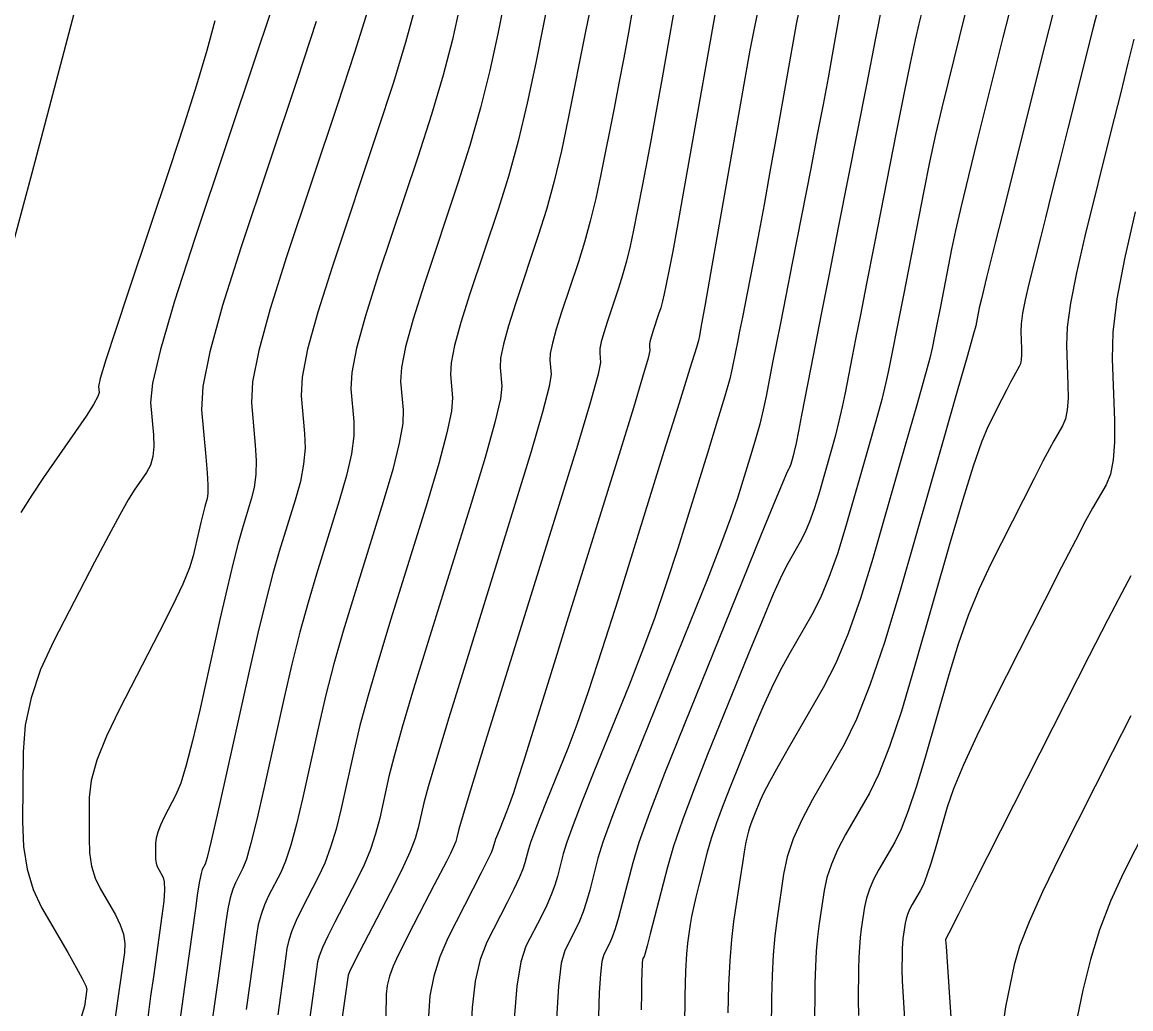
# Model space of a CAD drawing. Extents: x 2082232 to 2083549, y 592624 to 593832.
# Drawn here: x 2082984 to 2083010.47, y 593513.83 to 593537.38 of the extents above; entities that cross this region are included whole.
import ezdxf

# ---------------------------------------------------------------- set-up
doc = ezdxf.new("R2010")
doc.units = 0
doc.layers.add('DT_X_Contour_Major', color=7, linetype='Continuous')
doc.layers.add('DT_X_Contour_Minor', color=7, linetype='Continuous')

msp = doc.modelspace()

# ---------------------------------------------------------------- linework, layer by layer
at = {"layer": 'DT_X_Contour_Major'}
for points in [[(2082999.701, 593538.466), (2082999.275, 593536.059), (2082999.126, 593535.221), (2082998.997, 593534.509), (2082998.888, 593533.925), (2082998.8, 593533.468), (2082998.591, 593532.42), (2082998.51, 593532.038), (2082998.424, 593531.681), (2082998.333, 593531.347), (2082998.236, 593531.037), (2082997.97, 593530.243), (2082997.884, 593529.972), (2082997.824, 593529.754), (2082997.792, 593529.591), (2082997.786, 593529.481), (2082997.806, 593529.261), (2082997.75, 593528.985), (2082997.566, 593528.325), (2082997.253, 593527.28), (2082996.812, 593525.849), (2082995.466, 593521.522), (2082995.022, 593520.092), (2082994.701, 593519.049), (2082994.501, 593518.393), (2082994.423, 593518.123), (2082994.377, 593517.919), (2082994.349, 593517.826), (2082994.297, 593517.7), (2082994.223, 593517.541), (2082994.126, 593517.348), (2082993.836, 593516.791), (2082993.723, 593516.575), (2082993.603, 593516.343), (2082993.476, 593516.096), (2082993.342, 593515.834), (2082992.974, 593515.114), (2082992.853, 593514.853), (2082992.765, 593514.61), (2082992.711, 593514.385), (2082992.691, 593514.179), (2082992.682, 593513.651)], [(2083009.774, 593538.06), (2083009.558, 593537.222), (2083008.962, 593534.847), (2083008.754, 593534.016), (2083008.576, 593533.304), (2083008.428, 593532.712), (2083008.31, 593532.239), (2083008.036, 593531.136), (2083007.947, 593530.755), (2083007.885, 593530.439), (2083007.85, 593530.187), (2083007.843, 593530), (2083007.859, 593529.588), (2083007.86, 593529.446), (2083007.851, 593529.327), (2083007.832, 593529.232), (2083007.803, 593529.161), (2083007.712, 593529.004), (2083007.667, 593528.921), (2083007.598, 593528.791), (2083007.507, 593528.612), (2083007.392, 593528.386), (2083007.056, 593527.721), (2083006.905, 593527.361), (2083006.705, 593526.783), (2083006.456, 593525.986), (2083006.158, 593524.97), (2083005.298, 593521.969), (2083004.989, 593520.938), (2083004.708, 593520.096), (2083004.454, 593519.443), (2083004.227, 593518.978), (2083003.659, 593517.992), (2083003.468, 593517.631), (2083003.318, 593517.288), (2083003.21, 593516.964), (2083003.145, 593516.658), (2083003.026, 593515.866), (2083002.986, 593515.554), (2083002.957, 593515.212), (2083002.937, 593514.84), (2083002.927, 593514.437), (2083002.914, 593513.323)], [(2082994.44, 593537.738), (2082994.269, 593536.969), (2082994.046, 593536.117), (2082993.771, 593535.182), (2082993.443, 593534.164), (2082992.499, 593531.341), (2082992.192, 593530.377), (2082991.981, 593529.605), (2082991.866, 593529.025), (2082991.845, 593528.635), (2082991.918, 593527.851), (2082991.916, 593527.512), (2082991.857, 593527.083), (2082991.74, 593526.563), (2082991.565, 593525.954), (2082991.023, 593524.21), (2082990.822, 593523.535), (2082990.627, 593522.819), (2082990.436, 593522.062), (2082990.252, 593521.264), (2082989.766, 593519.081), (2082989.598, 593518.348), (2082989.459, 593517.788), (2082989.349, 593517.401), (2082989.267, 593517.186), (2082989.089, 593516.843), (2082989.024, 593516.688), (2082988.965, 593516.481), (2082988.91, 593516.221), (2082988.86, 593515.908), (2082988.673, 593514.567), (2082988.47, 593513.115)], [(2083004.528, 593537.805), (2083004.371, 593537.002), (2083004.153, 593535.892), (2083003.492, 593532.524), (2083003.264, 593531.365), (2083003.078, 593530.415), (2083002.933, 593529.674), (2083002.829, 593529.142), (2083002.607, 593528.001), (2083002.532, 593527.62), (2083002.474, 593527.332), (2083002.433, 593527.137), (2083002.408, 593527.035), (2083002.366, 593526.889), (2083002.35, 593526.837), (2083002.334, 593526.792), (2083002.318, 593526.754), (2083002.302, 593526.722), (2083002.259, 593526.647), (2083002.18, 593526.462), (2083001.975, 593525.964), (2083001.644, 593525.153), (2083001.188, 593524.029), (2082999.803, 593520.614), (2082999.336, 593519.447), (2082998.976, 593518.509), (2082998.723, 593517.8), (2082998.575, 593517.32), (2082998.323, 593516.344), (2082998.234, 593516.01), (2082998.155, 593515.743), (2082998.086, 593515.541), (2082998.028, 593515.404), (2082997.887, 593515.128), (2082997.839, 593514.958), (2082997.802, 593514.656), (2082997.775, 593514.222), (2082997.759, 593513.656)], [(2082988.6, 593537.419), (2082988.402, 593536.705), (2082988.156, 593535.882), (2082987.861, 593534.95), (2082987.519, 593533.91), (2082986.543, 593530.989), (2082986.223, 593530.024), (2082985.996, 593529.32), (2082985.862, 593528.875), (2082985.821, 593528.691), (2082985.834, 593528.547), (2082985.803, 593528.447), (2082985.698, 593528.259), (2082985.521, 593527.98), (2082985.271, 593527.612), (2082984.507, 593526.511), (2082984.229, 593526.096), (2082983.966, 593525.677)], [(2083011.156, 593518.776), (2083010.289, 593517.06), (2083009.985, 593516.403), (2083009.723, 593515.721), (2083009.503, 593515.012), (2083009.326, 593514.276), (2083008.907, 593512.281)]]:
    msp.add_lwpolyline(points, dxfattribs=at)
at = {"layer": 'DT_X_Contour_Minor'}
for points in [[(2082995.823, 593539.451), (2082995.357, 593537.109), (2082995.166, 593536.227), (2082994.943, 593535.338), (2082994.688, 593534.442), (2082994.401, 593533.539), (2082993.593, 593531.121), (2082993.331, 593530.296), (2082993.15, 593529.635), (2082993.051, 593529.138), (2082993.033, 593528.804), (2082993.096, 593528.133), (2082993.083, 593527.806), (2082992.999, 593527.331), (2082992.843, 593526.707), (2082992.615, 593525.933), (2082991.912, 593523.672), (2082991.662, 593522.847), (2082991.441, 593522.065), (2082991.249, 593521.328), (2082991.086, 593520.636), (2082990.688, 593518.848), (2082990.544, 593518.236), (2082990.41, 593517.738), (2082990.285, 593517.356), (2082990.171, 593517.089), (2082989.88, 593516.53), (2082989.78, 593516.314), (2082989.699, 593516.086), (2082989.635, 593515.844), (2082989.589, 593515.589), (2082989.492, 593514.893), (2082989.341, 593513.813)], [(2082996.788, 593539.067), (2082996.26, 593536.413), (2082996.056, 593535.448), (2082995.837, 593534.543), (2082995.605, 593533.698), (2082995.36, 593532.914), (2082994.687, 593530.902), (2082994.469, 593530.215), (2082994.318, 593529.665), (2082994.236, 593529.251), (2082994.221, 593528.973), (2082994.273, 593528.415), (2082994.25, 593528.101), (2082994.14, 593527.58), (2082993.945, 593526.85), (2082993.664, 593525.912), (2082992.8, 593523.135), (2082992.502, 593522.158), (2082992.256, 593521.311), (2082992.062, 593520.594), (2082991.92, 593520.008), (2082991.61, 593518.616), (2082991.49, 593518.123), (2082991.36, 593517.688), (2082991.222, 593517.311), (2082991.075, 593516.992), (2082990.672, 593516.217), (2082990.537, 593515.94), (2082990.433, 593515.69), (2082990.36, 593515.467), (2082990.319, 593515.271), (2082990.251, 593514.784), (2082990.098, 593513.688)], [(2083002.659, 593538.234), (2083002.476, 593537.339), (2083002.013, 593534.723), (2083001.851, 593533.81), (2083001.711, 593533.034), (2083001.593, 593532.396), (2083001.496, 593531.895), (2083001.192, 593530.342), (2083001.127, 593530.011), (2083001.075, 593529.748), (2083001.037, 593529.553), (2083000.953, 593529.122), (2083000.892, 593528.874), (2083000.773, 593528.454), (2083000.595, 593527.86), (2083000.358, 593527.093), (2082999.649, 593524.817), (2082999.377, 593523.974), (2082999.092, 593523.15), (2082998.796, 593522.345), (2082998.488, 593521.559), (2082997.649, 593519.491), (2082997.367, 593518.787), (2082997.151, 593518.226), (2082997, 593517.808), (2082996.915, 593517.534), (2082996.775, 593516.993), (2082996.712, 593516.781), (2082996.628, 593516.553), (2082996.522, 593516.308), (2082996.394, 593516.046), (2082996.025, 593515.324), (2082995.901, 593514.951), (2082995.808, 593514.373), (2082995.744, 593513.591)], [(2082990.099, 593538.141), (2082989.608, 593536.666), (2082988.122, 593532.219), (2082987.637, 593530.724), (2082987.299, 593529.573), (2082987.107, 593528.766), (2082987.06, 593528.304), (2082987.132, 593527.532), (2082987.142, 593527.258), (2082987.117, 593527.018), (2082987.059, 593526.81), (2082986.966, 593526.635), (2082986.672, 593526.212), (2082986.53, 593525.985), (2082986.325, 593525.623), (2082986.057, 593525.125), (2082985.725, 593524.491), (2082984.756, 593522.62), (2082984.437, 593521.928), (2082984.208, 593521.255), (2082984.068, 593520.602), (2082984.019, 593519.968), (2082984.005, 593518.302), (2082984.03, 593517.706), (2082984.114, 593517.164), (2082984.258, 593516.678), (2082984.461, 593516.248), (2082985.083, 593515.174), (2082985.286, 593514.817), (2082985.43, 593514.552), (2082985.515, 593514.38), (2082985.54, 593514.299), (2082985.483, 593513.893), (2082985.406, 593513.63)], [(2082997.604, 593537.936), (2082997.459, 593537.201), (2082997.037, 593535.082), (2082996.874, 593534.311), (2082996.7, 593533.589), (2082996.514, 593532.915), (2082996.318, 593532.288), (2082995.781, 593530.682), (2082995.607, 593530.134), (2082995.487, 593529.695), (2082995.421, 593529.364), (2082995.41, 593529.143), (2082995.451, 593528.697), (2082995.417, 593528.396), (2082995.282, 593527.828), (2082995.048, 593526.993), (2082994.714, 593525.891), (2082993.689, 593522.597), (2082993.342, 593521.469), (2082993.071, 593520.557), (2082992.875, 593519.86), (2082992.754, 593519.379), (2082992.533, 593518.384), (2082992.436, 593518.011), (2082992.311, 593517.638), (2082992.159, 593517.266), (2082991.98, 593516.894), (2082991.464, 593515.904), (2082991.293, 593515.566), (2082991.167, 593515.295), (2082991.085, 593515.091), (2082991.048, 593514.953), (2082990.975, 593514.429), (2082990.179, 593508.719)], [(2083001.635, 593538.029), (2083001.374, 593536.717), (2083000.464, 593531.564), (2083000.302, 593530.649), (2083000.203, 593530.093), (2083000.168, 593529.896), (2083000.146, 593529.785), (2083000.094, 593529.615), (2082999.939, 593529.116), (2082999.681, 593528.288), (2082999.321, 593527.133), (2082998.224, 593523.613), (2082997.84, 593522.4), (2082997.512, 593521.402), (2082997.241, 593520.617), (2082997.025, 593520.046), (2082996.523, 593518.81), (2082996.355, 593518.389), (2082996.226, 593518.054), (2082996.136, 593517.805), (2082996.085, 593517.641), (2082996.001, 593517.317), (2082995.951, 593517.167), (2082995.864, 593516.958), (2082995.739, 593516.691), (2082995.577, 593516.366), (2082995.094, 593515.422), (2082994.933, 593515.012), (2082994.815, 593514.494), (2082994.738, 593513.866), (2082994.704, 593513.129)], [(2083003.577, 593537.962), (2083003.338, 593536.606), (2083003.238, 593536.055), (2083003.12, 593535.42), (2083002.982, 593534.699), (2083002.825, 593533.893), (2083002.381, 593531.632), (2083002.227, 593530.851), (2083002.1, 593530.202), (2083001.999, 593529.686), (2083001.924, 593529.303), (2083001.76, 593528.46), (2083001.691, 593528.134), (2083001.607, 593527.791), (2083001.509, 593527.431), (2083001.395, 593527.053), (2083001.074, 593526.021), (2083000.913, 593525.547), (2083000.672, 593524.897), (2083000.351, 593524.072), (2082999.95, 593523.072), (2082998.774, 593520.171), (2082998.379, 593519.184), (2082998.076, 593518.397), (2082997.864, 593517.812), (2082997.745, 593517.427), (2082997.549, 593516.668), (2082997.473, 593516.396), (2082997.391, 593516.148), (2082997.304, 593515.924), (2082997.211, 593515.725), (2082996.956, 593515.226), (2082996.87, 593514.919), (2082996.802, 593514.374), (2082996.754, 593513.59)], [(2083005.6, 593538.12), (2083005.406, 593537.346), (2083005.318, 593536.966), (2083005.198, 593536.407), (2083005.047, 593535.669), (2083004.865, 593534.752), (2083004.338, 593532.07), (2083004.157, 593531.148), (2083004.01, 593530.397), (2083003.896, 593529.816), (2083003.816, 593529.405), (2083003.646, 593528.534), (2083003.577, 593528.201), (2083003.497, 593527.856), (2083003.405, 593527.497), (2083003.303, 593527.127), (2083003.015, 593526.121), (2083002.906, 593525.767), (2083002.797, 593525.458), (2083002.687, 593525.196), (2083002.576, 593524.98), (2083002.279, 593524.464), (2083002.136, 593524.183), (2083001.931, 593523.727), (2083001.662, 593523.094), (2083001.331, 593522.287), (2083000.362, 593519.899), (2083000.03, 593519.06), (2082999.76, 593518.332), (2082999.552, 593517.717), (2082999.405, 593517.213), (2082999.097, 593516.019), (2082998.995, 593515.625), (2082998.919, 593515.337), (2082998.869, 593515.157), (2082998.846, 593515.083), (2082998.818, 593515.03), (2082998.809, 593514.997), (2082998.802, 593514.939), (2082998.797, 593514.855), (2082998.793, 593514.745), (2082998.788, 593514.419), (2082998.785, 593514.206), (2082998.78, 593513.809)], [(2082992.252, 593537.674), (2082991.935, 593536.661), (2082991.526, 593535.415), (2082990.31, 593531.78), (2082989.916, 593530.54), (2082989.644, 593529.546), (2082989.495, 593528.798), (2082989.469, 593528.296), (2082989.562, 593527.287), (2082989.583, 593526.922), (2082989.574, 593526.586), (2082989.535, 593526.277), (2082989.467, 593525.996), (2082989.246, 593525.285), (2082989.15, 593524.95), (2082989.031, 593524.479), (2082988.887, 593523.872), (2082988.718, 593523.129), (2082988.237, 593520.964), (2082988.066, 593520.229), (2082987.914, 593519.646), (2082987.781, 593519.216), (2082987.667, 593518.939), (2082987.39, 593518.404), (2082987.299, 593518.215), (2082987.234, 593518.049), (2082987.194, 593517.907), (2082987.18, 593517.789), (2082987.178, 593517.505), (2082987.182, 593517.403), (2082987.197, 593517.31), (2082987.221, 593517.227), (2082987.256, 593517.154), (2082987.362, 593516.97), (2082987.39, 593516.861), (2082987.394, 593516.672), (2082987.375, 593516.402), (2082987.332, 593516.052), (2082987.129, 593514.596), (2082987.064, 593514.134), (2082986.993, 593513.624)], [(2082993.373, 593537.711), (2082993.149, 593536.895), (2082992.853, 593535.921), (2082992.484, 593534.79), (2082991.404, 593531.56), (2082991.054, 593530.459), (2082990.813, 593529.576), (2082990.68, 593528.911), (2082990.657, 593528.466), (2082990.74, 593527.569), (2082990.75, 593527.217), (2082990.715, 593526.834), (2082990.638, 593526.42), (2082990.516, 593525.975), (2082990.134, 593524.748), (2082989.982, 593524.224), (2082989.812, 593523.573), (2082989.624, 593522.796), (2082989.417, 593521.892), (2082988.843, 593519.313), (2082988.652, 593518.461), (2082988.508, 593517.838), (2082988.412, 593517.446), (2082988.363, 593517.283), (2082988.297, 593517.156), (2082988.268, 593517.062), (2082988.231, 593516.876), (2082988.185, 593516.597), (2082988.131, 593516.226), (2082987.909, 593514.641), (2082987.733, 593513.376)], [(2082998.581, 593537.744), (2082998.472, 593537.135), (2082998.36, 593536.531), (2082998.246, 593535.93), (2082998.129, 593535.335), (2082997.814, 593533.751), (2082997.692, 593533.175), (2082997.562, 593532.635), (2082997.424, 593532.131), (2082997.277, 593531.663), (2082996.876, 593530.462), (2082996.745, 593530.053), (2082996.656, 593529.725), (2082996.606, 593529.478), (2082996.598, 593529.312), (2082996.629, 593528.979), (2082996.583, 593528.691), (2082996.424, 593528.076), (2082996.15, 593527.136), (2082995.763, 593525.87), (2082994.578, 593522.059), (2082994.182, 593520.781), (2082993.886, 593519.803), (2082993.688, 593519.127), (2082993.588, 593518.751), (2082993.455, 593518.151), (2082993.382, 593517.898), (2082993.262, 593517.588), (2082993.096, 593517.221), (2082992.884, 593516.797), (2082992.256, 593515.591), (2082992.049, 593515.192), (2082991.901, 593514.9), (2082991.81, 593514.714), (2082991.777, 593514.634), (2082991.56, 593513.075)], [(2083007.628, 593537.853), (2083007.414, 593537.015), (2083006.8, 593534.564), (2083006.589, 593533.713), (2083006.417, 593532.995), (2083006.283, 593532.412), (2083006.189, 593531.962), (2083005.92, 593530.593), (2083005.821, 593530.087), (2083005.79, 593529.931), (2083005.726, 593529.6), (2083005.668, 593529.364), (2083005.543, 593528.903), (2083005.351, 593528.218), (2083005.092, 593527.309), (2083004.311, 593524.585), (2083004.017, 593523.626), (2083003.721, 593522.791), (2083003.423, 593522.081), (2083003.123, 593521.495), (2083002.32, 593520.099), (2083002.05, 593519.625), (2083001.843, 593519.251), (2083001.698, 593518.977), (2083001.616, 593518.803), (2083001.482, 593518.47), (2083001.435, 593518.352), (2083001.396, 593518.247), (2083001.366, 593518.155), (2083001.343, 593518.076), (2083001.293, 593517.883), (2083001.27, 593517.771), (2083001.236, 593517.579), (2083001.192, 593517.307), (2083001.139, 593516.956), (2083000.982, 593515.913), (2083000.93, 593515.484), (2083000.89, 593514.978), (2083000.863, 593514.397), (2083000.849, 593513.738)], [(2082985.228, 593537.585), (2082985.031, 593536.825), (2082984.449, 593534.621), (2082984.227, 593533.782), (2082983.997, 593532.92), (2082983.759, 593532.033)], [(2082991.017, 593537.401), (2082990.567, 593536.04), (2082989.216, 593531.999), (2082988.777, 593530.621), (2082988.475, 593529.516), (2082988.31, 593528.685), (2082988.281, 593528.127), (2082988.385, 593527.005), (2082988.416, 593526.627), (2082988.432, 593526.337), (2082988.432, 593526.134), (2082988.417, 593526.017), (2082988.357, 593525.823), (2082988.331, 593525.731), (2082988.298, 593525.603), (2082988.259, 593525.437), (2082988.213, 593525.233), (2082988.081, 593524.642), (2082987.993, 593524.361), (2082987.829, 593523.965), (2082987.587, 593523.451), (2082987.269, 593522.821), (2082986.318, 593520.986), (2082986.006, 593520.338), (2082985.782, 593519.771), (2082985.647, 593519.284), (2082985.599, 593518.878), (2082985.592, 593517.903), (2082985.606, 593517.554), (2082985.655, 593517.237), (2082985.74, 593516.953), (2082985.859, 593516.701), (2082986.223, 593516.072), (2082986.338, 593515.839), (2082986.412, 593515.612), (2082986.445, 593515.391), (2082986.436, 593515.175), (2082986.29, 593514.131), (2082986.091, 593512.703)], [(2083000.532, 593537.56), (2082999.969, 593534.375), (2082999.779, 593533.306), (2082999.633, 593532.487), (2082999.53, 593531.919), (2082999.47, 593531.602), (2082999.368, 593531.089), (2082999.329, 593530.902), (2082999.286, 593530.727), (2082999.242, 593530.564), (2082999.194, 593530.412), (2082999.064, 593530.023), (2082999.022, 593529.891), (2082998.993, 593529.784), (2082998.977, 593529.704), (2082998.974, 593529.651), (2082998.984, 593529.543), (2082998.943, 593529.364), (2082998.812, 593528.91), (2082998.591, 593528.18), (2082998.28, 593527.174), (2082997.003, 593523.067), (2082996.728, 593522.184), (2082996.507, 593521.474), (2082996.34, 593520.937), (2082995.965, 593519.737), (2082995.835, 593519.324), (2082995.724, 593518.986), (2082995.633, 593518.722), (2082995.562, 593518.533), (2082995.398, 593518.13), (2082995.343, 593517.992), (2082995.301, 593517.883), (2082995.271, 593517.801), (2082995.255, 593517.748), (2082995.228, 593517.642), (2082995.191, 593517.553), (2082995.1, 593517.364), (2082994.957, 593517.075), (2082994.759, 593516.687), (2082994.162, 593515.519), (2082993.965, 593515.074), (2082993.822, 593514.615), (2082993.733, 593514.141), (2082993.697, 593513.654)], [(2083006.507, 593537.567), (2083006.103, 593535.955), (2083005.953, 593535.339), (2083005.807, 593534.701), (2083005.665, 593534.04), (2083005.527, 593533.357), (2083005.039, 593530.871), (2083004.937, 593530.352), (2083004.858, 593529.951), (2083004.803, 593529.668), (2083004.686, 593529.067), (2083004.622, 593528.782), (2083004.52, 593528.379), (2083004.378, 593527.858), (2083004.197, 593527.218), (2083003.663, 593525.353), (2083003.462, 593524.696), (2083003.259, 593524.125), (2083003.055, 593523.639), (2083002.85, 593523.238), (2083002.3, 593522.282), (2083002.093, 593521.904), (2083001.887, 593521.489), (2083001.68, 593521.036), (2083001.473, 593520.545), (2083000.922, 593519.185), (2083000.731, 593518.701), (2083000.573, 593518.271), (2083000.448, 593517.895), (2083000.355, 593517.571), (2083000.151, 593516.78), (2083000.081, 593516.499), (2083000.023, 593516.25), (2082999.979, 593516.033), (2082999.947, 593515.848), (2082999.88, 593515.398), (2082999.856, 593515.146), (2082999.837, 593514.727), (2082999.821, 593514.141), (2082999.809, 593513.389)], [(2083008.608, 593537.587), (2083008.321, 593536.462), (2083007.497, 593533.174), (2083007.224, 593532.086), (2083007.026, 593531.289), (2083006.901, 593530.783), (2083006.851, 593530.567), (2083006.783, 593530.222), (2083006.765, 593530.133), (2083006.713, 593529.945), (2083006.566, 593529.427), (2083006.324, 593528.578), (2083005.986, 593527.4), (2083004.959, 593523.817), (2083004.587, 593522.58), (2083004.24, 593521.556), (2083003.918, 593520.743), (2083003.622, 593520.144), (2083002.864, 593518.828), (2083002.609, 593518.346), (2083002.409, 593517.889), (2083002.265, 593517.457), (2083002.178, 593517.049), (2083002.02, 593515.993), (2083001.967, 593515.577), (2083001.927, 593515.121), (2083001.901, 593514.625), (2083001.888, 593514.088), (2083001.87, 593512.602)], [(2083010.543, 593536.98), (2083010.399, 593536.402), (2083010.218, 593535.676), (2083010.001, 593534.803), (2083009.374, 593532.277), (2083009.17, 593531.404), (2083009.028, 593530.679), (2083008.948, 593530.103), (2083008.931, 593529.675), (2083008.967, 593528.731), (2083008.97, 593528.404), (2083008.949, 593528.132), (2083008.906, 593527.915), (2083008.839, 593527.752), (2083008.632, 593527.392), (2083008.528, 593527.202), (2083008.371, 593526.903), (2083008.161, 593526.494), (2083007.899, 593525.977), (2083007.128, 593524.451), (2083006.848, 593523.857), (2083006.587, 593523.218), (2083006.344, 593522.535), (2083006.12, 593521.807), (2083005.547, 593519.807), (2083005.341, 593519.12), (2083005.153, 593518.558), (2083004.984, 593518.123), (2083004.833, 593517.813), (2083004.454, 593517.156), (2083004.327, 593516.915), (2083004.227, 593516.687), (2083004.155, 593516.471), (2083004.111, 593516.267), (2083004.032, 593515.739), (2083004.006, 593515.531), (2083003.986, 593515.303), (2083003.973, 593515.055), (2083003.966, 593514.787), (2083003.958, 593514.044), (2083003.963, 593513.674)], [(2083010.572, 593532.855), (2083010.314, 593531.736), (2083010.136, 593530.779), (2083010.037, 593529.983), (2083010.019, 593529.349), (2083010.076, 593527.873), (2083010.08, 593527.362), (2083010.047, 593526.937), (2083009.98, 593526.597), (2083009.876, 593526.343), (2083009.552, 593525.779), (2083009.389, 593525.483), (2083009.144, 593525.015), (2083008.816, 593524.377), (2083008.405, 593523.567), (2083007.2, 593521.182), (2083006.791, 593520.352), (2083006.469, 593519.653), (2083006.232, 593519.083), (2083006.082, 593518.643), (2083005.795, 593517.644), (2083005.692, 593517.301), (2083005.599, 593517.02), (2083005.514, 593516.803), (2083005.439, 593516.648), (2083005.249, 593516.319), (2083005.186, 593516.199), (2083005.136, 593516.085), (2083005.1, 593515.977), (2083005.078, 593515.875), (2083005.039, 593515.612), (2083005.025, 593515.508), (2083005.016, 593515.394), (2083005.009, 593515.27), (2083005.006, 593515.136), (2083005.001, 593514.765), (2083005.01, 593514.5), (2083005.038, 593513.981), (2083005.086, 593513.21)], [(2083010.472, 593524.167), (2083010.25, 593523.763), (2083009.917, 593523.128), (2083009.471, 593522.26), (2083008.913, 593521.16), (2083006.737, 593516.853), (2083006.353, 593516.093), (2083006.123, 593515.636), (2083006.046, 593515.484), (2083006.046, 593515.482), (2083006.056, 593515.321), (2083006.089, 593514.837), (2083006.22, 593512.905)], [(2083010.471, 593520.827), (2083010.034, 593519.968), (2083008.782, 593517.488), (2083008.361, 593516.628), (2083008.038, 593515.907), (2083007.813, 593515.324), (2083007.686, 593514.88), (2083007.476, 593513.881), (2083007.416, 593513.438)]]:
    msp.add_lwpolyline(points, dxfattribs=at)

doc.saveas('drawing.dxf')
